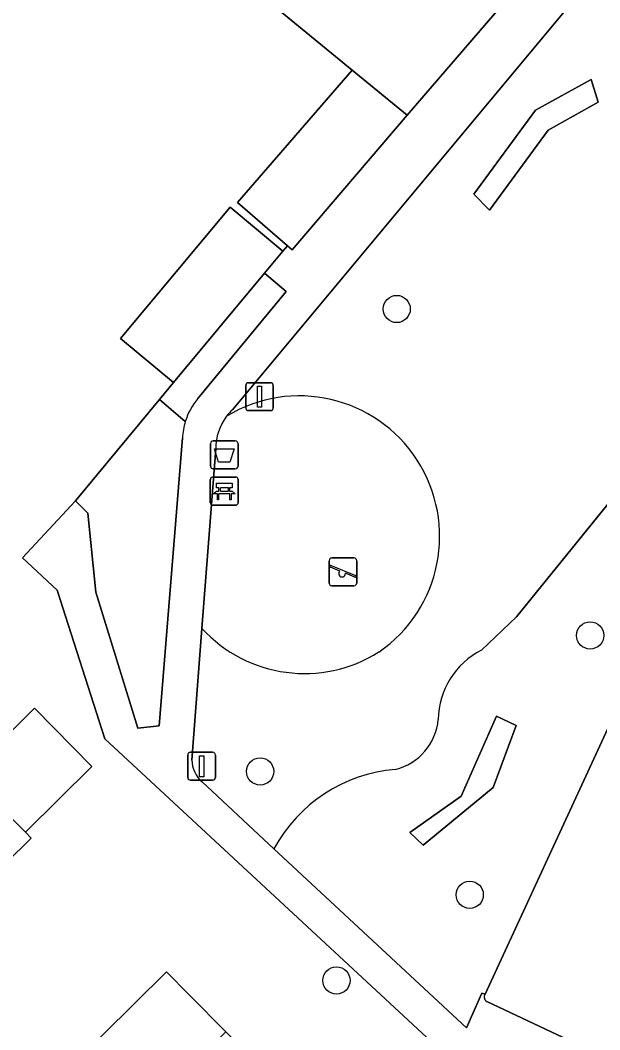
# Model space of a CAD drawing. Extents: x 160102 to 160934, y 382045 to 382923.
# Drawn here: x 160811.62 to 160832.41, y 382720.36 to 382756.55 of the extents above; entities that cross this region are included whole.
import ezdxf

# ---------------------------------------------------------------- set-up
doc = ezdxf.new("R2010")
doc.units = 0
for name, color, linetype in [('IMGEO_Afvalbak', 7, 'Continuous'), ('IMGEO_Bank', 7, 'Continuous'), ('IMGEO_Boom', 7, 'Continuous'), ('IMGEO_Erf', 7, 'Continuous'), ('IMGEO_Groenvoorziening', 7, 'Continuous'), ('IMGEO_Haag', 7, 'Continuous'), ('IMGEO_Hek', 7, 'Continuous'), ('IMGEO_Lichtmast', 7, 'Continuous'), ('IMGEO_Pand', 7, 'Continuous'), ('IMGEO_Parkeervlak_open', 7, 'Continuous'), ('IMGEO_Speelvoorziening', 7, 'Continuous'), ('IMGEO_Terreindeel_zand', 7, 'Continuous'), ('IMGEO_Voetpad_open', 7, 'Continuous')]:
    doc.layers.add(name, color=color, linetype=linetype)

msp = doc.modelspace()

# ---------------------------------------------------------------- linework, layer by layer
at = {"layer": 'IMGEO_Afvalbak'}
for p, q in [((160818.546, 382741.467), (160819.336, 382741.467)), ((160819.336, 382741.467), (160818.546, 382741.467)), ((160818.446, 382740.567), (160818.446, 382741.367)), ((160818.446, 382741.367), (160818.446, 382740.567)), ((160819.436, 382741.367), (160819.436, 382740.567)), ((160819.436, 382740.567), (160819.436, 382741.367)), ((160819.336, 382740.467), (160818.546, 382740.467)), ((160818.546, 382740.467), (160819.336, 382740.467))]:
    msp.add_line(p, q, dxfattribs=at)
msp.add_lwpolyline([(160818.589, 382741.181), (160819.293, 382741.181), (160819.144, 382740.711), (160818.738, 382740.711), (160818.589, 382741.181)], dxfattribs=at)
for centre, start, end in [((160818.546, 382741.367), 90, 180), ((160818.546, 382741.367), 90, 180), ((160819.336, 382741.367), 0, 90), ((160819.336, 382741.367), 360, 90), ((160818.546, 382740.567), 180, 270), ((160818.546, 382740.567), 180, 270), ((160819.336, 382740.567), 270, 0), ((160819.336, 382740.567), 270, 0)]:
    msp.add_arc(centre, 0.1, start, end, dxfattribs=at)
at = {"layer": 'IMGEO_Bank'}
for p, q in [((160818.441, 382739.245), (160818.441, 382740.086)), ((160818.441, 382740.086), (160818.441, 382739.245)), ((160818.516, 382740.17), (160819.357, 382740.17)), ((160819.357, 382740.17), (160818.516, 382740.17)), ((160819.441, 382740.095), (160819.441, 382739.254)), ((160819.441, 382739.254), (160819.441, 382740.095)), ((160818.75, 382739.676), (160818.75, 382739.782)), ((160818.794, 382739.782), (160818.794, 382739.676)), ((160819.082, 382739.788), (160818.8, 382739.788)), ((160818.8, 382739.67), (160819.082, 382739.67)), ((160819.088, 382739.676), (160819.088, 382739.782)), ((160819.132, 382739.782), (160819.132, 382739.676)), ((160819.138, 382739.568), (160818.745, 382739.568)), ((160819.366, 382739.17), (160818.525, 382739.17)), ((160818.525, 382739.17), (160819.366, 382739.17))]:
    msp.add_line(p, q, dxfattribs=at)
for points in [[(160818.688, 382739.568), (160818.546, 382739.568), (160818.658, 382739.67), (160818.744, 382739.67)], [(160818.744, 382739.788), (160818.658, 382739.788), (160818.658, 382739.949), (160819.221, 382739.949), (160819.221, 382739.788), (160819.138, 382739.788)], [(160819.138, 382739.67), (160819.221, 382739.67), (160819.333, 382739.568), (160819.194, 382739.568)], [(160818.738, 382739.561), (160818.738, 382739.354), (160818.695, 382739.354), (160818.695, 382739.561)], [(160819.188, 382739.561), (160819.188, 382739.354), (160819.144, 382739.354), (160819.144, 382739.561)]]:
    msp.add_lwpolyline(points, dxfattribs=at)
for centre, radius, start, end in [((160818.519, 382740.092), 0.0779, 92.4484, 184.2845), ((160818.519, 382740.092), 0.0779, 92.4484, 184.2845), ((160819.363, 382740.092), 0.0779, 2.4484, 94.2845), ((160819.363, 382740.092), 0.0779, 2.4484, 94.2845), ((160818.743, 382739.781), 0.00671, 2.8957, 87.1043), ((160818.743, 382739.677), 0.00671, 272.8957, 357.1043), ((160818.8, 382739.781), 0.00671, 92.8957, 177.1043), ((160818.8, 382739.677), 0.00671, 182.8957, 267.1043), ((160819.082, 382739.781), 0.00671, 2.8957, 87.1043), ((160819.082, 382739.677), 0.00671, 272.8957, 357.1043), ((160819.139, 382739.781), 0.00671, 92.8957, 177.1043), ((160819.139, 382739.677), 0.00671, 182.8957, 267.1043), ((160818.688, 382739.561), 0.00671, 2.8957, 87.1043), ((160818.745, 382739.561), 0.00671, 92.8957, 177.1043), ((160819.137, 382739.561), 0.00671, 2.8957, 87.1043), ((160819.194, 382739.561), 0.00671, 92.8957, 177.1043), ((160818.519, 382739.248), 0.0779, 182.4484, 274.2845), ((160818.519, 382739.248), 0.0779, 182.4484, 274.2845), ((160819.363, 382739.248), 0.0779, 272.4484, 4.2845), ((160819.363, 382739.248), 0.0779, 272.4484, 4.2845)]:
    msp.add_arc(centre, radius, start, end, dxfattribs=at)
at = {"layer": 'IMGEO_Boom'}
for centre in [(160825.127, 382746.196), (160832.066, 382734.498), (160820.226, 382729.623), (160827.746, 382725.204), (160822.964, 382722.132)]:
    msp.add_circle(centre, 0.489, dxfattribs=at)
at = {"layer": 'IMGEO_Erf'}
for points in [[(160809.852, 382720.326), (160812.259, 382717.887), (160816.872, 382722.442), (160817.699, 382721.603), (160818.996, 382720.289), (160821.211, 382718.045), (160816.563, 382713.457), (160818.986, 382711.001), (160827.188, 382719.173), (160814.653, 382730.787), (160812.95, 382736.12), (160811.706, 382737.281), (160813.607, 382739.317), (160816.616, 382742.955), (160817.114, 382743.558), (160815.224, 382745.136), (160819.155, 382749.846), (160821.045, 382748.268), (160821.208, 382748.464), (160819.419, 382750.018), (160823.532, 382754.755), (160816.684, 382760.369)], [(160809.748, 382729.526), (160812.137, 382731.884), (160814.195, 382729.798), (160811.806, 382727.44), (160812.009, 382727.235), (160807.462, 382722.747)]]:
    msp.add_lwpolyline(points, dxfattribs=at)
at = {"layer": 'IMGEO_Groenvoorziening'}
for points in [[(160846.897, 382749.655), (160832.394, 382758.36), (160819.232, 382742.583)], [(160821.164, 382746.82), (160820.384, 382747.476), (160817.114, 382743.558), (160816.616, 382742.955), (160817.543, 382742.162)], [(160817.997, 382742.985), (160821.164, 382746.82)], [(160836.197, 382744.433), (160833.939, 382740.72), (160829.42, 382735.161), (160828.164, 382733.972)], [(160817.543, 382742.162), (160816.616, 382742.955), (160813.607, 382739.317), (160814.046, 382738.873), (160814.334, 382736.045), (160815.844, 382731.167), (160816.605, 382731.255), (160817.442, 382741.576)], [(160828.164, 382733.972), (160829.42, 382735.161), (160833.939, 382740.72)], [(160820.725, 382726.848), (160827.626, 382720.435), (160828.185, 382721.676), (160828.298, 382721.634), (160835.311, 382736.794)], [(160818.14, 382734.749), (160817.776, 382730.026)], [(160818.147, 382729.245), (160820.725, 382726.848)]]:
    msp.add_lwpolyline(points, dxfattribs=at)
for points in [[(160830.564, 382752.6), (160832.351, 382753.609), (160832.104, 382754.424), (160830.112, 382753.32), (160827.89, 382750.309), (160828.456, 382749.741)], [(160828.456, 382749.741), (160827.89, 382750.309), (160830.112, 382753.32), (160832.104, 382754.424), (160832.351, 382753.609), (160830.564, 382752.6)], [(160826.082, 382726.982), (160828.589, 382729.045), (160829.41, 382731.268), (160828.704, 382731.597), (160827.445, 382728.736), (160825.597, 382727.429)], [(160825.597, 382727.429), (160827.445, 382728.736), (160828.704, 382731.597), (160829.41, 382731.268), (160828.589, 382729.045), (160826.082, 382726.982)]]:
    msp.add_lwpolyline(points, close=True, dxfattribs=at)
for centre, radius, start, end in [((160819.762, 382741.475), 2.323, 139.4439, 162.7903), ((160821.635, 382738.048), 5.033, 304.5224, 121.2499), ((160820.539, 382741.202), 1.902, 133.4225, 142.8218), ((160819.807, 382741.47), 2.368, 163.0074, 177.4343), ((160821.82, 382738.119), 4.989, 222.4817, 302.316), ((160829.463, 382731.443), 2.843, 117.1803, 179.174), ((160829.463, 382731.443), 2.843, 117.1803, 179.174), ((160824.592, 382731.671), 2.037, 283.8964, 354.7273), ((160824.592, 382731.671), 2.037, 283.8964, 354.7273), ((160818.867, 382730.066), 1.092, 182.0846, 228.7338), ((160825.535, 382724.242), 5.471, 94.7645, 151.5529), ((160825.535, 382724.242), 5.471, 94.7645, 151.5529)]:
    msp.add_arc(centre, radius, start, end, dxfattribs=at)
at = {"layer": 'IMGEO_Haag'}
for points in [[(160830.564, 382752.6), (160832.351, 382753.609), (160832.104, 382754.424), (160830.112, 382753.32), (160827.89, 382750.309), (160828.456, 382749.741)], [(160826.082, 382726.982), (160828.589, 382729.045), (160829.41, 382731.268), (160828.704, 382731.597), (160827.445, 382728.736), (160825.597, 382727.429)]]:
    msp.add_lwpolyline(points, close=True, dxfattribs=at)
for points in [[(160821.164, 382746.82), (160820.384, 382747.476), (160817.114, 382743.558), (160816.616, 382742.955), (160817.543, 382742.162)], [(160817.997, 382742.985), (160821.164, 382746.82)]]:
    msp.add_lwpolyline(points, dxfattribs=at)
msp.add_arc((160819.762, 382741.475), 2.323, 139.4439, 162.7903, dxfattribs=at)
at = {"layer": 'IMGEO_Hek'}
msp.add_lwpolyline([(160813.607, 382739.317), (160816.616, 382742.955), (160817.114, 382743.558)], dxfattribs=at)
at = {"layer": 'IMGEO_Lichtmast'}
for p, q in [((160819.711, 382742.655), (160819.711, 382743.455)), ((160819.711, 382743.455), (160819.711, 382742.655)), ((160819.811, 382743.555), (160820.601, 382743.555)), ((160820.601, 382743.555), (160819.811, 382743.555)), ((160820.701, 382743.455), (160820.701, 382742.655)), ((160820.701, 382742.655), (160820.701, 382743.455)), ((160820.601, 382742.555), (160819.811, 382742.555)), ((160819.811, 382742.555), (160820.601, 382742.555)), ((160817.732, 382730.309), (160818.522, 382730.309)), ((160818.522, 382730.309), (160817.732, 382730.309)), ((160817.632, 382729.409), (160817.632, 382730.209)), ((160817.632, 382730.209), (160817.632, 382729.409)), ((160818.622, 382730.209), (160818.622, 382729.409)), ((160818.622, 382729.409), (160818.622, 382730.209)), ((160818.522, 382729.309), (160817.732, 382729.309)), ((160817.732, 382729.309), (160818.522, 382729.309))]:
    msp.add_line(p, q, dxfattribs=at)
for points in [[(160820.131, 382743.43), (160820.281, 382743.43), (160820.281, 382742.68), (160820.131, 382742.68), (160820.131, 382743.43)], [(160818.052, 382730.184), (160818.202, 382730.184), (160818.202, 382729.434), (160818.052, 382729.434), (160818.052, 382730.184)]]:
    msp.add_lwpolyline(points, dxfattribs=at)
for centre, start, end in [((160819.811, 382743.455), 90, 180), ((160819.811, 382743.455), 90, 180), ((160820.601, 382743.455), 0, 90), ((160820.601, 382743.455), 360, 90), ((160819.811, 382742.655), 180, 270), ((160819.811, 382742.655), 180, 270), ((160820.601, 382742.655), 270, 0), ((160820.601, 382742.655), 270, 0), ((160817.732, 382730.209), 90, 180), ((160817.732, 382730.209), 90, 180), ((160818.522, 382730.209), 0, 90), ((160818.522, 382730.209), 360, 90), ((160817.732, 382729.409), 180, 270), ((160817.732, 382729.409), 180, 270), ((160818.522, 382729.409), 270, 0), ((160818.522, 382729.409), 270, 0)]:
    msp.add_arc(centre, 0.1, start, end, dxfattribs=at)
at = {"layer": 'IMGEO_Pand'}
for points in [[(160823.532, 382754.755), (160825.504, 382753.138), (160830.665, 382759.141), (160822.22, 382766.766), (160816.684, 382760.369)], [(160823.532, 382754.755), (160819.419, 382750.018), (160821.208, 382748.464), (160821.378, 382748.317), (160825.504, 382753.138)], [(160820.384, 382747.476), (160821.045, 382748.268), (160819.155, 382749.846), (160815.224, 382745.136), (160817.114, 382743.558)], [(160809.748, 382729.526), (160809.864, 382729.408), (160811.806, 382727.44), (160814.195, 382729.798), (160812.137, 382731.884)], [(160807.462, 382722.747), (160812.009, 382727.235), (160811.806, 382727.44), (160809.864, 382729.408), (160799.374, 382719.053), (160803.907, 382714.46), (160809.852, 382720.326)], [(160808.44, 382709.868), (160818.996, 382720.289), (160817.699, 382721.603), (160816.872, 382722.442), (160812.259, 382717.887), (160809.852, 382720.326), (160803.907, 382714.46)]]:
    msp.add_lwpolyline(points, close=True, dxfattribs=at)
at = {"layer": 'IMGEO_Parkeervlak_open'}
for points in [[(160835.311, 382736.794), (160828.298, 382721.634)], [(160828.36, 382721.376), (160831.938, 382719.69)]]:
    msp.add_lwpolyline(points, dxfattribs=at)
msp.add_arc((160828.443, 382721.532), 0.177, 145.0836, 241.9415, dxfattribs=at)
at = {"layer": 'IMGEO_Speelvoorziening'}
for p, q in [((160822.704, 382736.375), (160822.704, 382737.175)), ((160822.704, 382737.175), (160822.704, 382736.375)), ((160822.804, 382737.275), (160823.594, 382737.275)), ((160823.594, 382737.275), (160822.804, 382737.275)), ((160823.694, 382737.175), (160823.694, 382736.375)), ((160823.694, 382736.375), (160823.694, 382737.175)), ((160823.087, 382736.803), (160822.748, 382736.94)), ((160822.773, 382737), (160823.649, 382736.647)), ((160823.625, 382736.587), (160823.285, 382736.724)), ((160823.594, 382736.275), (160822.804, 382736.275)), ((160822.804, 382736.275), (160823.594, 382736.275))]:
    msp.add_line(p, q, dxfattribs=at)
for centre, radius, start, end in [((160822.804, 382737.175), 0.1, 90, 180), ((160822.804, 382737.175), 0.1, 90, 180), ((160823.594, 382737.175), 0.1, 0, 90), ((160823.594, 382737.175), 0.1, 360, 90), ((160822.761, 382736.97), 0.0327, 68.078, 248.078), ((160823.166, 382736.713), 0.12, 130.9928, 5.1632), ((160823.637, 382736.617), 0.0327, 248.078, 68.078), ((160822.804, 382736.375), 0.1, 180, 270), ((160822.804, 382736.375), 0.1, 180, 270), ((160823.594, 382736.375), 0.1, 270, 0), ((160823.594, 382736.375), 0.1, 270, 0)]:
    msp.add_arc(centre, radius, start, end, dxfattribs=at)
at = {"layer": 'IMGEO_Terreindeel_zand'}
msp.add_lwpolyline([(160818.636, 382741.183), (160818.14, 382734.749)], dxfattribs=at)
for centre, radius, start, end in [((160821.635, 382738.048), 5.033, 304.5224, 121.2499), ((160820.554, 382741.194), 1.918, 142.9142, 180.3337), ((160821.82, 382738.119), 4.989, 222.4817, 302.316)]:
    msp.add_arc(centre, radius, start, end, dxfattribs=at)
at = {"layer": 'IMGEO_Voetpad_open'}
for points in [[(160832.394, 382758.36), (160830.838, 382759.299), (160830.665, 382759.141), (160825.504, 382753.138), (160821.378, 382748.317), (160821.208, 382748.464), (160821.045, 382748.268), (160820.384, 382747.476), (160821.164, 382746.82), (160817.997, 382742.985)], [(160819.232, 382742.583), (160832.394, 382758.36)], [(160817.442, 382741.576), (160816.605, 382731.255), (160815.844, 382731.167), (160814.334, 382736.045), (160814.046, 382738.873), (160813.607, 382739.317), (160811.706, 382737.281), (160812.95, 382736.12), (160814.653, 382730.787), (160827.188, 382719.173), (160828.355, 382718.092), (160825.154, 382714.785)], [(160817.776, 382730.026), (160818.14, 382734.749), (160818.636, 382741.183)], [(160828.298, 382721.634), (160828.185, 382721.676), (160827.626, 382720.435), (160820.725, 382726.848), (160818.147, 382729.245)], [(160831.938, 382719.69), (160828.36, 382721.376)]]:
    msp.add_lwpolyline(points, dxfattribs=at)
for centre, radius, start, end in [((160819.762, 382741.475), 2.323, 139.4439, 162.7903), ((160820.539, 382741.202), 1.902, 133.4225, 142.8218), ((160820.554, 382741.194), 1.918, 142.9142, 180.3337), ((160819.807, 382741.47), 2.368, 163.0074, 177.4343), ((160818.867, 382730.066), 1.092, 182.0846, 228.7338), ((160828.443, 382721.532), 0.177, 145.0836, 241.9415)]:
    msp.add_arc(centre, radius, start, end, dxfattribs=at)

doc.saveas('drawing.dxf')
